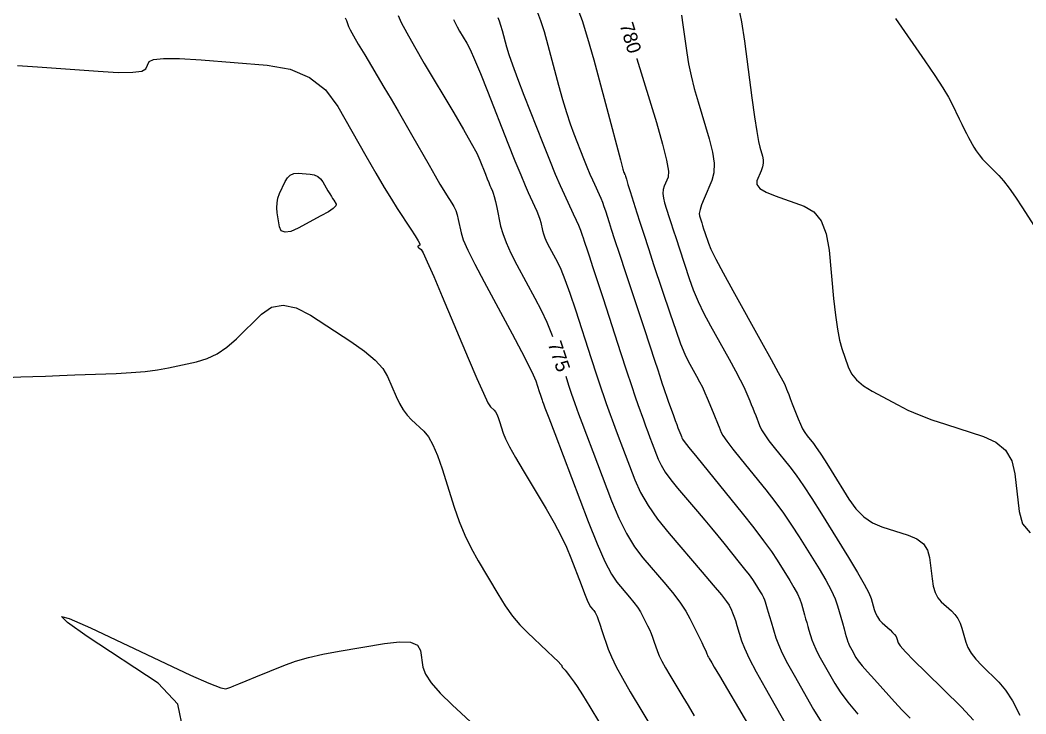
# Model space of a CAD drawing. Extents: x 2082232 to 2083549, y 592624 to 593832.
# Drawn here: x 2083042.5 to 2083093.1, y 592866.6 to 592901.5 of the extents above; entities that cross this region are included whole.
import ezdxf

# ---------------------------------------------------------------- set-up
doc = ezdxf.new("R2010")
doc.units = 0
doc.layers.add('DT_X_Contour_Major', color=7, linetype='Continuous')
doc.layers.add('DT_X_Contour_Minor', color=7, linetype='Continuous')

msp = doc.modelspace()

# ---------------------------------------------------------------- linework, layer by layer
at = {"layer": 'DT_X_Contour_Major'}
for points in [[(2083061.546, 592901.752), (2083061.708, 592901.392), (2083061.981, 592900.87), (2083062.367, 592900.185), (2083062.866, 592899.337), (2083064.344, 592896.86), (2083064.842, 592896.014), (2083065.227, 592895.335), (2083065.5, 592894.822), (2083065.66, 592894.476), (2083065.936, 592893.774), (2083066.031, 592893.535), (2083066.109, 592893.344), (2083066.168, 592893.202), (2083066.21, 592893.107), (2083066.298, 592892.921), (2083066.336, 592892.816), (2083066.383, 592892.642), (2083066.441, 592892.399), (2083066.509, 592892.087), (2083066.702, 592891.162), (2083066.807, 592890.78), (2083066.98, 592890.329), (2083067.218, 592889.807), (2083067.523, 592889.215), (2083068.424, 592887.544), (2083068.743, 592886.926), (2083069.023, 592886.324), (2083069.264, 592885.739), (2083069.311, 592885.607)], [(2083073.558, 592899.585), (2083073.561, 592899.575), (2083074.536, 592896.361), (2083074.847, 592895.286), (2083075.049, 592894.471), (2083075.141, 592893.915), (2083075.124, 592893.618), (2083074.933, 592893.174), (2083074.881, 592892.996), (2083074.866, 592892.795), (2083074.889, 592892.572), (2083074.951, 592892.326), (2083075.166, 592891.639), (2083075.259, 592891.344), (2083075.379, 592890.974), (2083075.524, 592890.529), (2083075.696, 592890.01), (2083076.188, 592888.524), (2083076.394, 592887.958), (2083076.641, 592887.373), (2083076.929, 592886.77), (2083077.259, 592886.149), (2083078.195, 592884.467), (2083078.511, 592883.893), (2083078.758, 592883.432), (2083078.935, 592883.085), (2083079.042, 592882.85), (2083079.236, 592882.376), (2083079.309, 592882.197), (2083079.383, 592882.014), (2083079.456, 592881.828), (2083079.531, 592881.639), (2083079.729, 592881.131), (2083079.83, 592880.919), (2083079.986, 592880.664), (2083080.196, 592880.367), (2083080.461, 592880.027), (2083081.24, 592879.064), (2083081.559, 592878.645), (2083081.932, 592878.11), (2083082.36, 592877.46), (2083082.842, 592876.695), (2083084.2, 592874.5), (2083084.653, 592873.754), (2083084.993, 592873.163), (2083085.22, 592872.725), (2083085.335, 592872.442), (2083085.489, 592871.893), (2083085.559, 592871.696), (2083085.65, 592871.517), (2083085.763, 592871.358), (2083085.898, 592871.216), (2083086.288, 592870.864), (2083086.419, 592870.738), (2083086.52, 592870.624), (2083086.589, 592870.524), (2083086.627, 592870.436), (2083086.689, 592870.218), (2083086.793, 592870.064), (2083087.06, 592869.766), (2083087.489, 592869.324), (2083088.08, 592868.737), (2083089.874, 592866.979), (2083090.492, 592866.332)], [(2083069.975, 592883.615), (2083070.121, 592883.169), (2083070.252, 592882.77), (2083070.35, 592882.479), (2083070.413, 592882.296), (2083070.536, 592881.951), (2083070.621, 592881.722), (2083070.783, 592881.293), (2083071.022, 592880.663), (2083071.338, 592879.834), (2083072.284, 592877.356), (2083072.648, 592876.48), (2083073.032, 592875.709), (2083073.435, 592875.045), (2083073.858, 592874.487), (2083075.011, 592873.139), (2083075.411, 592872.654), (2083075.745, 592872.21), (2083076.013, 592871.807), (2083076.216, 592871.444), (2083076.669, 592870.532), (2083076.819, 592870.228), (2083076.93, 592869.999), (2083077.003, 592869.846), (2083077.035, 592869.768), (2083077.071, 592869.663), (2083077.089, 592869.618), (2083077.116, 592869.562), (2083077.152, 592869.496), (2083077.197, 592869.419), (2083077.33, 592869.199), (2083077.45, 592868.996), (2083077.713, 592868.55), (2083078.118, 592867.863), (2083078.664, 592866.933), (2083080.311, 592864.131)]]:
    msp.add_lwpolyline(points, dxfattribs=at)
at = {"layer": 'DT_X_Contour_Minor'}
for points in [[(2083068.562, 592901.896), (2083068.714, 592901.486), (2083068.887, 592900.938), (2083069.079, 592900.252), (2083069.618, 592898.241), (2083069.818, 592897.523), (2083070.013, 592896.877), (2083070.203, 592896.304), (2083070.389, 592895.804), (2083070.876, 592894.566), (2083071.047, 592894.136), (2083071.195, 592893.775), (2083071.319, 592893.483), (2083071.42, 592893.26), (2083071.657, 592892.756), (2083071.743, 592892.563), (2083071.825, 592892.361), (2083071.902, 592892.151), (2083071.974, 592891.932), (2083072.16, 592891.338), (2083072.264, 592891.014), (2083072.436, 592890.486), (2083072.677, 592889.756), (2083072.985, 592888.822), (2083073.9, 592886.062), (2083074.207, 592885.136), (2083074.441, 592884.428), (2083074.603, 592883.938), (2083074.693, 592883.666), (2083074.835, 592883.231), (2083074.894, 592883.054), (2083074.963, 592882.85), (2083075.044, 592882.619), (2083075.135, 592882.361), (2083075.393, 592881.637), (2083075.483, 592881.388), (2083075.558, 592881.183), (2083075.618, 592881.024), (2083075.663, 592880.908), (2083075.764, 592880.661), (2083075.798, 592880.579), (2083075.822, 592880.519), (2083075.838, 592880.48), (2083075.845, 592880.462), (2083075.852, 592880.445), (2083075.934, 592880.34), (2083076.177, 592880.038), (2083076.579, 592879.54), (2083077.14, 592878.844), (2083078.851, 592876.727), (2083079.442, 592875.985), (2083079.932, 592875.345), (2083080.321, 592874.808), (2083080.609, 592874.373), (2083081.241, 592873.351), (2083081.456, 592872.989), (2083081.626, 592872.673), (2083081.751, 592872.401), (2083081.831, 592872.173), (2083081.985, 592871.626), (2083082.043, 592871.423), (2083082.1, 592871.227), (2083082.156, 592871.036), (2083082.211, 592870.85), (2083082.359, 592870.363), (2083082.435, 592870.155), (2083082.553, 592869.894), (2083082.713, 592869.582), (2083082.914, 592869.217), (2083083.508, 592868.175), (2083083.785, 592867.742), (2083084.172, 592867.228), (2083084.667, 592866.63)], [(2083070.557, 592902.142), (2083070.801, 592901.487), (2083071.076, 592900.613), (2083071.383, 592899.519), (2083072.244, 592896.309), (2083072.527, 592895.253), (2083072.732, 592894.493), (2083072.858, 592894.029), (2083072.905, 592893.861), (2083072.926, 592893.808), (2083072.933, 592893.789), (2083072.94, 592893.774), (2083072.945, 592893.761), (2083072.949, 592893.751), (2083072.959, 592893.73), (2083072.979, 592893.672), (2083073.029, 592893.515), (2083073.109, 592893.258), (2083073.221, 592892.902), (2083073.559, 592891.82), (2083073.708, 592891.351), (2083073.901, 592890.755), (2083074.137, 592890.033), (2083074.417, 592889.185), (2083075.223, 592886.754), (2083075.507, 592885.921), (2083075.755, 592885.245), (2083075.966, 592884.727), (2083076.141, 592884.367), (2083076.559, 592883.615), (2083076.71, 592883.335), (2083076.85, 592883.057), (2083076.978, 592882.782), (2083077.094, 592882.51), (2083077.39, 592881.789), (2083077.491, 592881.54), (2083077.575, 592881.334), (2083077.64, 592881.171), (2083077.688, 592881.051), (2083077.79, 592880.788), (2083077.882, 592880.629), (2083078.081, 592880.351), (2083078.387, 592879.953), (2083078.801, 592879.436), (2083080.045, 592877.896), (2083080.5, 592877.315), (2083080.932, 592876.728), (2083081.34, 592876.134), (2083081.725, 592875.534), (2083082.721, 592873.925), (2083083.059, 592873.357), (2083083.326, 592872.859), (2083083.523, 592872.431), (2083083.649, 592872.073), (2083083.892, 592871.212), (2083083.974, 592870.921), (2083084.038, 592870.694), (2083084.085, 592870.533), (2083084.113, 592870.435), (2083084.166, 592870.262), (2083084.193, 592870.188), (2083084.235, 592870.095), (2083084.292, 592869.983), (2083084.364, 592869.853), (2083084.575, 592869.482), (2083084.692, 592869.308), (2083084.885, 592869.064), (2083085.154, 592868.75), (2083085.499, 592868.365), (2083086.52, 592867.248), (2083086.906, 592866.831), (2083087.299, 592866.418)], [(2083075.8, 592901.767), (2083075.875, 592901.282), (2083076.065, 592899.866), (2083076.153, 592899.314), (2083076.278, 592898.72), (2083076.437, 592898.084), (2083076.632, 592897.405), (2083077.198, 592895.538), (2083077.366, 592894.883), (2083077.444, 592894.318), (2083077.432, 592893.842), (2083077.33, 592893.456), (2083076.939, 592892.546), (2083076.814, 592892.236), (2083076.733, 592891.988), (2083076.696, 592891.801), (2083076.704, 592891.677), (2083076.782, 592891.427), (2083076.816, 592891.32), (2083076.859, 592891.185), (2083076.912, 592891.023), (2083076.975, 592890.835), (2083077.154, 592890.294), (2083077.28, 592889.995), (2083077.527, 592889.501), (2083077.892, 592888.813), (2083078.378, 592887.93), (2083079.831, 592885.319), (2083080.312, 592884.451), (2083080.666, 592883.807), (2083080.892, 592883.387), (2083080.99, 592883.19), (2083081.083, 592882.963), (2083081.127, 592882.854), (2083081.191, 592882.694), (2083081.272, 592882.486), (2083081.373, 592882.228), (2083081.667, 592881.474), (2083081.778, 592881.208), (2083081.891, 592880.977), (2083082.005, 592880.78), (2083082.122, 592880.618), (2083082.434, 592880.232), (2083082.578, 592880.038), (2083082.776, 592879.746), (2083083.027, 592879.356), (2083083.333, 592878.868), (2083084.219, 592877.436), (2083084.572, 592876.946), (2083084.965, 592876.551), (2083085.4, 592876.251), (2083085.876, 592876.046), (2083087.199, 592875.626), (2083087.639, 592875.438), (2083087.966, 592875.188), (2083088.18, 592874.877), (2083088.28, 592874.504), (2083088.399, 592873.429), (2083088.461, 592873.055), (2083088.56, 592872.738), (2083088.695, 592872.48), (2083088.866, 592872.28), (2083089.372, 592871.823), (2083089.547, 592871.64), (2083089.694, 592871.434), (2083089.812, 592871.204), (2083089.901, 592870.951), (2083090.1, 592870.246), (2083090.206, 592869.975), (2083090.374, 592869.69), (2083090.605, 592869.393), (2083090.899, 592869.081), (2083091.764, 592868.233), (2083092.097, 592867.838), (2083092.447, 592867.289), (2083092.815, 592866.585)], [(2083078.643, 592902.224), (2083078.812, 592901.434), (2083078.963, 592900.458), (2083079.345, 592897.609), (2083079.477, 592896.652), (2083079.586, 592895.92), (2083079.672, 592895.412), (2083079.735, 592895.128), (2083079.875, 592894.669), (2083079.91, 592894.495), (2083079.912, 592894.316), (2083079.88, 592894.132), (2083079.815, 592893.944), (2083079.597, 592893.436), (2083079.593, 592893.246), (2083079.745, 592893.055), (2083080.053, 592892.864), (2083080.517, 592892.673), (2083081.963, 592892.164), (2083082.448, 592891.882), (2083082.819, 592891.421), (2083083.076, 592890.779), (2083083.22, 592889.956), (2083083.451, 592887.522), (2083083.542, 592886.681), (2083083.641, 592885.98), (2083083.748, 592885.421), (2083083.863, 592885.003), (2083084.18, 592884.078), (2083084.345, 592883.742), (2083084.601, 592883.428), (2083084.948, 592883.135), (2083085.385, 592882.864), (2083086.675, 592882.171), (2083087.187, 592881.915), (2083087.757, 592881.668), (2083088.386, 592881.428), (2083089.072, 592881.197), (2083090.98, 592880.591), (2083091.616, 592880.303), (2083092.092, 592879.894), (2083092.409, 592879.363), (2083092.567, 592878.711), (2083092.776, 592876.81), (2083092.954, 592876.186), (2083093.33, 592875.74)], [(2083058.879, 592901.623), (2083058.946, 592901.495), (2083059.059, 592901.199), (2083059.141, 592901.026), (2083059.303, 592900.728), (2083059.546, 592900.307), (2083059.868, 592899.761), (2083060.836, 592898.14), (2083061.195, 592897.535), (2083061.545, 592896.937), (2083061.888, 592896.347), (2083062.222, 592895.763), (2083063.104, 592894.216), (2083063.406, 592893.688), (2083063.652, 592893.266), (2083063.842, 592892.948), (2083063.976, 592892.736), (2083064.258, 592892.31), (2083064.358, 592892.139), (2083064.443, 592891.945), (2083064.516, 592891.727), (2083064.575, 592891.487), (2083064.716, 592890.814), (2083064.828, 592890.471), (2083065.059, 592889.947), (2083065.409, 592889.241), (2083065.877, 592888.353), (2083067.284, 592885.744), (2083067.755, 592884.863), (2083068.109, 592884.175), (2083068.348, 592883.682), (2083068.472, 592883.383), (2083068.649, 592882.843), (2083068.709, 592882.66), (2083068.756, 592882.516), (2083068.791, 592882.411), (2083068.814, 592882.345), (2083068.858, 592882.22), (2083068.933, 592882.024), (2083069.121, 592881.527), (2083069.425, 592880.73), (2083069.843, 592879.634), (2083071.112, 592876.31), (2083071.559, 592875.184), (2083071.946, 592874.3), (2083072.274, 592873.658), (2083072.542, 592873.258), (2083073.18, 592872.512), (2083073.401, 592872.244), (2083073.586, 592871.998), (2083073.734, 592871.775), (2083073.846, 592871.575), (2083074.097, 592871.07), (2083074.188, 592870.88), (2083074.271, 592870.689), (2083074.347, 592870.496), (2083074.417, 592870.302), (2083074.592, 592869.782), (2083074.68, 592869.561), (2083074.813, 592869.288), (2083074.99, 592868.962), (2083075.212, 592868.584), (2083075.862, 592867.505), (2083076.129, 592867.061), (2083076.442, 592866.535)], [(2083064.328, 592901.544), (2083064.412, 592901.371), (2083064.516, 592901.176), (2083064.641, 592900.96), (2083065.001, 592900.357), (2083065.168, 592900.037), (2083065.397, 592899.528), (2083065.688, 592898.831), (2083066.043, 592897.946), (2083067.072, 592895.336), (2083067.425, 592894.446), (2083067.712, 592893.737), (2083067.933, 592893.207), (2083068.088, 592892.857), (2083068.415, 592892.162), (2083068.526, 592891.915), (2083068.615, 592891.695), (2083068.681, 592891.503), (2083068.724, 592891.337), (2083068.809, 592890.931), (2083068.855, 592890.764), (2083068.93, 592890.566), (2083069.035, 592890.337), (2083069.169, 592890.077), (2083069.564, 592889.345), (2083069.731, 592888.989), (2083069.937, 592888.473), (2083070.18, 592887.796), (2083070.461, 592886.958), (2083071.261, 592884.508), (2083071.533, 592883.678), (2083071.749, 592883.025), (2083071.909, 592882.548), (2083072.012, 592882.248), (2083072.214, 592881.682), (2083072.309, 592881.421), (2083072.444, 592881.059), (2083072.618, 592880.597), (2083072.832, 592880.034), (2083073.455, 592878.402), (2083073.738, 592877.775), (2083074.118, 592877.118), (2083074.597, 592876.432), (2083075.174, 592875.716), (2083076.842, 592873.766), (2083077.395, 592873.114), (2083077.805, 592872.62), (2083078.07, 592872.285), (2083078.19, 592872.108), (2083078.319, 592871.848), (2083078.373, 592871.726), (2083078.436, 592871.557), (2083078.508, 592871.341), (2083078.591, 592871.076), (2083078.823, 592870.308), (2083078.963, 592869.944), (2083079.208, 592869.428), (2083079.559, 592868.762), (2083080.016, 592867.943), (2083081.374, 592865.559)], [(2083066.566, 592901.65), (2083066.628, 592901.484), (2083066.697, 592901.263), (2083066.775, 592900.985), (2083066.993, 592900.173), (2083067.109, 592899.792), (2083067.295, 592899.261), (2083067.549, 592898.579), (2083067.872, 592897.746), (2083068.827, 592895.324), (2083069.162, 592894.483), (2083069.451, 592893.777), (2083069.694, 592893.205), (2083069.891, 592892.768), (2083070.354, 592891.782), (2083070.508, 592891.454), (2083070.622, 592891.208), (2083070.695, 592891.044), (2083070.727, 592890.963), (2083070.761, 592890.856), (2083070.779, 592890.798), (2083070.81, 592890.703), (2083070.853, 592890.572), (2083070.909, 592890.405), (2083071.073, 592889.909), (2083071.168, 592889.62), (2083071.331, 592889.124), (2083071.561, 592888.422), (2083071.858, 592887.513), (2083072.74, 592884.813), (2083073.042, 592883.89), (2083073.288, 592883.147), (2083073.478, 592882.583), (2083073.611, 592882.199), (2083073.891, 592881.414), (2083073.997, 592881.119), (2083074.105, 592880.824), (2083074.215, 592880.53), (2083074.326, 592880.235), (2083074.627, 592879.448), (2083074.772, 592879.136), (2083074.983, 592878.787), (2083075.26, 592878.402), (2083075.602, 592877.982), (2083076.602, 592876.813), (2083076.966, 592876.385), (2083077.31, 592875.976), (2083077.632, 592875.587), (2083077.933, 592875.217), (2083078.708, 592874.258), (2083078.975, 592873.923), (2083079.195, 592873.637), (2083079.367, 592873.4), (2083079.492, 592873.212), (2083079.762, 592872.776), (2083079.853, 592872.622), (2083079.926, 592872.487), (2083079.979, 592872.371), (2083080.013, 592872.274), (2083080.079, 592872.04), (2083080.112, 592871.926), (2083080.162, 592871.759), (2083080.227, 592871.538), (2083080.31, 592871.265), (2083080.552, 592870.465), (2083080.677, 592870.122), (2083080.871, 592869.694), (2083081.133, 592869.18), (2083081.465, 592868.58), (2083082.441, 592866.867), (2083082.816, 592866.245)], [(2083086.568, 592901.599), (2083088.041, 592899.459), (2083088.541, 592898.722), (2083088.936, 592898.115), (2083089.226, 592897.639), (2083089.411, 592897.294), (2083089.764, 592896.547), (2083089.892, 592896.279), (2083090.013, 592896.035), (2083090.126, 592895.815), (2083090.232, 592895.62), (2083090.503, 592895.131), (2083090.62, 592894.942), (2083090.768, 592894.742), (2083090.946, 592894.531), (2083091.155, 592894.309), (2083091.754, 592893.701), (2083091.996, 592893.429), (2083092.276, 592893.069), (2083092.592, 592892.621), (2083092.944, 592892.084), (2083093.933, 592890.535)], [(2083042.401, 592899.234), (2083043.417, 592899.162), (2083046.457, 592898.942), (2083047.463, 592898.888), (2083048.199, 592898.889), (2083048.666, 592898.945), (2083048.864, 592899.057), (2083049.032, 592899.431), (2083049.243, 592899.541), (2083049.748, 592899.591), (2083050.549, 592899.581), (2083051.645, 592899.511), (2083054.962, 592899.244), (2083056.116, 592899.04), (2083057.093, 592898.628), (2083057.891, 592898.008), (2083058.511, 592897.179), (2083059.928, 592894.693), (2083060.425, 592893.828), (2083060.853, 592893.1), (2083061.213, 592892.507), (2083061.505, 592892.05), (2083062.192, 592891.013), (2083062.414, 592890.671), (2083062.563, 592890.422), (2083062.639, 592890.265), (2083062.644, 592890.202), (2083062.559, 592890.157), (2083062.537, 592890.139), (2083062.534, 592890.117), (2083062.55, 592890.093), (2083062.585, 592890.065), (2083062.704, 592889.987), (2083062.804, 592889.817), (2083063.015, 592889.365), (2083063.337, 592888.631), (2083063.769, 592887.614), (2083065.071, 592884.527), (2083065.507, 592883.506), (2083065.838, 592882.758), (2083066.065, 592882.284), (2083066.187, 592882.082), (2083066.373, 592881.91), (2083066.443, 592881.825), (2083066.513, 592881.702), (2083066.583, 592881.541), (2083066.652, 592881.34), (2083066.837, 592880.753), (2083066.952, 592880.47), (2083067.157, 592880.062), (2083067.453, 592879.528), (2083067.839, 592878.868), (2083068.989, 592876.942), (2083069.391, 592876.246), (2083069.732, 592875.606), (2083070.014, 592875.02), (2083070.237, 592874.488), (2083070.75, 592873.144), (2083070.924, 592872.696), (2083071.061, 592872.361), (2083071.162, 592872.138), (2083071.227, 592872.028), (2083071.349, 592871.885), (2083071.392, 592871.834), (2083071.427, 592871.787), (2083071.456, 592871.744), (2083071.477, 592871.705), (2083071.525, 592871.608), (2083071.556, 592871.533), (2083071.612, 592871.379), (2083071.692, 592871.146), (2083071.798, 592870.836), (2083072.113, 592869.902), (2083072.272, 592869.505), (2083072.51, 592869.014), (2083072.828, 592868.429), (2083073.226, 592867.749), (2083074.395, 592865.812)], [(2083056.526, 592891.064), (2083056.146, 592890.896), (2083055.862, 592890.851), (2083055.675, 592890.928), (2083055.584, 592891.128), (2083055.471, 592891.822), (2083055.447, 592892.078), (2083055.458, 592892.325), (2083055.506, 592892.564), (2083055.59, 592892.795), (2083055.862, 592893.398), (2083055.979, 592893.594), (2083056.127, 592893.728), (2083056.307, 592893.802), (2083056.517, 592893.814), (2083057.12, 592893.766), (2083057.33, 592893.729), (2083057.507, 592893.654), (2083057.652, 592893.541), (2083057.765, 592893.39), (2083058.022, 592892.939), (2083058.112, 592892.782), (2083058.19, 592892.649), (2083058.256, 592892.541), (2083058.309, 592892.458), (2083058.434, 592892.27), (2083058.421, 592892.18), (2083058.289, 592892.05), (2083058.039, 592891.881), (2083057.67, 592891.672), (2083056.526, 592891.064)], [(2083041.065, 592883.513), (2083042.577, 592883.575), (2083043.172, 592883.599), (2083043.821, 592883.624), (2083044.524, 592883.651), (2083045.282, 592883.679), (2083047.377, 592883.756), (2083048.131, 592883.795), (2083048.82, 592883.855), (2083049.446, 592883.937), (2083050.007, 592884.04), (2083051.417, 592884.341), (2083051.939, 592884.499), (2083052.447, 592884.744), (2083052.941, 592885.077), (2083053.42, 592885.499), (2083054.68, 592886.74), (2083055.189, 592887.086), (2083055.769, 592887.19), (2083056.422, 592887.055), (2083057.147, 592886.679), (2083059.177, 592885.355), (2083059.863, 592884.873), (2083060.398, 592884.421), (2083060.783, 592883.999), (2083061.018, 592883.606), (2083061.442, 592882.599), (2083061.611, 592882.241), (2083061.797, 592881.925), (2083062.001, 592881.65), (2083062.223, 592881.416), (2083062.838, 592880.846), (2083063.069, 592880.568), (2083063.299, 592880.162), (2083063.529, 592879.628), (2083063.758, 592878.966), (2083064.369, 592877.029), (2083064.616, 592876.316), (2083064.899, 592875.628), (2083065.217, 592874.966), (2083065.571, 592874.33), (2083066.563, 592872.669), (2083066.935, 592872.08), (2083067.307, 592871.56), (2083067.678, 592871.109), (2083068.048, 592870.726), (2083069.036, 592869.798), (2083069.36, 592869.491), (2083069.593, 592869.267), (2083069.733, 592869.126), (2083069.782, 592869.069), (2083069.788, 592869.026), (2083069.794, 592869.009), (2083069.805, 592868.99), (2083069.823, 592868.968), (2083069.846, 592868.945), (2083069.917, 592868.879), (2083069.953, 592868.842), (2083070.004, 592868.778), (2083070.073, 592868.69), (2083070.159, 592868.575), (2083070.41, 592868.235), (2083070.56, 592868.012), (2083070.821, 592867.597), (2083071.193, 592866.99), (2083071.677, 592866.192)], [(2083050.754, 592865.753), (2083050.469, 592867.136), (2083049.481, 592868.185), (2083045.913, 592870.539), (2083044.919, 592871.228), (2083044.615, 592871.528), (2083045.001, 592871.439), (2083046.075, 592870.962), (2083049.861, 592869.171), (2083051.115, 592868.588), (2083052.037, 592868.182), (2083052.628, 592867.952), (2083052.887, 592867.898), (2083053.136, 592867.991), (2083053.285, 592868.049), (2083053.543, 592868.152), (2083053.911, 592868.301), (2083054.388, 592868.496), (2083055.809, 592869.077), (2083056.382, 592869.285), (2083057.035, 592869.475), (2083057.769, 592869.646), (2083058.583, 592869.799), (2083060.862, 592870.181), (2083061.616, 592870.267), (2083062.168, 592870.238), (2083062.518, 592870.094), (2083062.667, 592869.834), (2083062.796, 592868.989), (2083062.923, 592868.632), (2083063.211, 592868.197), (2083063.658, 592867.682), (2083064.264, 592867.088), (2083066.093, 592865.4)]]:
    msp.add_lwpolyline(points, dxfattribs=at)

# ---------------------------------------------------------------- texts
at = {"layer": 'DT_X_Contour_Major'}
for s, rotation, p in [('780', 286.8747, (2083072.679, 592901.274)), ('775', 288.4253, (2083069.068, 592885.248))]:
    msp.add_text(s, height=0.7, rotation=rotation, dxfattribs=at).set_placement(p)

doc.saveas('drawing.dxf')
